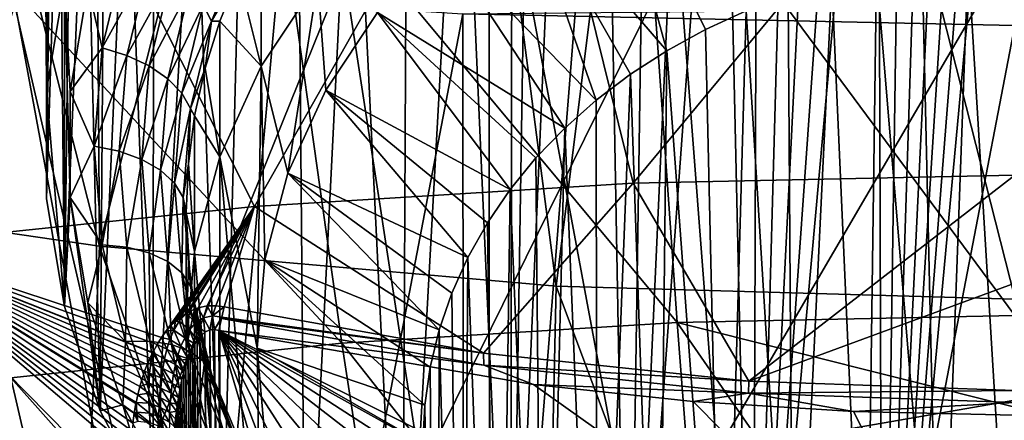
# Model space of a CAD drawing. Header units: metres. Extents: x -109 to 109, y -78 to 121.
# Tile 502 of 656: x -4.2 to -0.04, y -57.25 to -55.56. Entities that reach past the tile are written whole.
import ezdxf

# ---------------------------------------------------------------- set-up
doc = ezdxf.new("R2010")
doc.units = ezdxf.units.M
doc.layers.add('solid_508554_SW0001', color=7, linetype='CONTINUOUS')

msp = doc.modelspace()

# ---------------------------------------------------------------- linework, layer by layer
at = {"layer": 'solid_508554_SW0001'}
for points in [[(-5.779271, -56.233425, 82.984825), (-3.866666, -56.51215, 83.145706), (-5.192277, -51.246967, 91.918007)], [(-3.866666, -56.51215, 83.145706), (-3.902467, -51.412693, 92.013573), (-5.192277, -51.246967, 91.918007)], [(-3.866666, -56.51215, 83.145706), (-2.605661, -51.531303, 92.08197), (-3.902467, -51.412693, 92.013573)], [(-3.866666, -56.51215, 83.145706), (-1.937002, -56.680149, 83.242615), (-2.605661, -51.531303, 92.08197)], [(-1.937002, -56.680149, 83.242615), (-1.304064, -51.602562, 92.123062), (-2.605661, -51.531303, 92.08197)], [(-1.937002, -56.680149, 83.242615), (0.001436, -56.736271, 83.274986), (-1.304064, -51.602562, 92.123062)], [(0.001436, -56.736271, 83.274986), (0, -51.626335, 92.136772), (-1.304064, -51.602562, 92.123062)], [(-0.558305, -59.410942, 65.137001), (0, -53.3876, 73.815399), (0, -59.442238, 65.15889)], [(-0.086013, -53.389351, 73.811325), (0, -53.3876, 73.815399), (-0.558305, -59.410942, 65.137001)], [(-0.175213, -53.394836, 73.798523), (-0.086013, -53.389351, 73.811325), (-0.558305, -59.410942, 65.137001)], [(-0.268408, -53.404484, 73.775917), (-0.175213, -53.394836, 73.798523), (-0.558305, -59.410942, 65.137001)], [(-0.366119, -53.418777, 73.742249), (-0.268408, -53.404484, 73.775917), (-0.558305, -59.410942, 65.137001)], [(-0.578721, -53.463688, 73.635002), (-0.469403, -53.438328, 73.695839), (-0.558305, -59.410942, 65.137001)], [(-0.469403, -53.438328, 73.695839), (-0.366119, -53.418777, 73.742249), (-0.558305, -59.410942, 65.137001)], [(-0.578721, -53.463688, 73.635002), (-0.558305, -59.410942, 65.137001), (-1.10607, -59.317673, 65.07177)], [(-0.694353, -53.495327, 73.558052), (-0.578721, -53.463688, 73.635002), (-1.10607, -59.317673, 65.07177)], [(-0.81715, -53.533821, 73.46283), (-0.694353, -53.495327, 73.558052), (-1.10607, -59.317673, 65.07177)], [(-0.947734, -53.579605, 73.347153), (-0.81715, -53.533821, 73.46283), (-1.10607, -59.317673, 65.07177)], [(-1.086229, -53.632809, 73.209206), (-0.947734, -53.579605, 73.347153), (-1.10607, -59.317673, 65.07177)], [(-1.232536, -53.693264, 73.047501), (-1.086229, -53.632809, 73.209206), (-1.10607, -59.317673, 65.07177)], [(-1.232536, -53.693264, 73.047501), (-1.10607, -59.317673, 65.07177), (-1.633511, -59.164066, 64.964333)], [(-1.387994, -53.761219, 72.858841), (-1.232536, -53.693264, 73.047501), (-1.633511, -59.164066, 64.964333)], [(-1.553465, -53.836567, 72.640137), (-1.387994, -53.761219, 72.858841), (-1.633511, -59.164066, 64.964333)], [(-1.729498, -53.918835, 72.38829), (-1.553465, -53.836567, 72.640137), (-1.633511, -59.164066, 64.964333)], [(-1.729498, -53.918835, 72.38829), (-1.633511, -59.164066, 64.964333), (-2.130139, -58.953201, 64.816841)], [(-1.91813, -54.007961, 72.097328), (-1.729498, -53.918835, 72.38829), (-2.130139, -58.953201, 64.816841)], [(-2.05208, -54.071068, 71.877747), (-1.91813, -54.007961, 72.097328), (-2.130139, -58.953201, 64.816841)], [(-2.122468, -54.103996, 71.758026), (-2.05208, -54.071068, 71.877747), (-2.130139, -58.953201, 64.816841)], [(-2.340569, -54.204014, 71.367973), (-2.122468, -54.103996, 71.758026), (-2.130139, -58.953201, 64.816841)], [(-2.340569, -54.204014, 71.367973), (-2.130139, -58.953201, 64.816841), (-2.587559, -58.688618, 64.631783)], [(-2.566512, -54.302837, 70.931961), (-2.340569, -54.204014, 71.367973), (-2.587559, -58.688618, 64.631783)], [(-4.081918, -54.281921, 64.712212), (-4.096414, -54.346645, 64.991638), (-4.090456, -55.853428, 62.648766)], [(-4.081918, -54.281921, 64.712212), (-4.090456, -55.853428, 62.648766), (-4.014185, -55.398708, 62.330719)], [(-2.797381, -54.39642, 70.449379), (-2.566512, -54.302837, 70.931961), (-2.587559, -58.688618, 64.631783)], [(-2.081428, -54.347298, 58.392078), (0.000162, -54.301163, 58.47208), (-1.611347, -56.24543, 55.100456)], [(0.000162, -54.301163, 58.47208), (0, -56.212414, 55.157715), (-1.611347, -56.24543, 55.100456)], [(-4.146838, -54.485374, 58.15263), (-2.081428, -54.347298, 58.392078), (-3.211516, -56.344234, 54.929119)], [(-4.096414, -54.346645, 64.991638), (-4.099741, -54.40675, 65.285225), (-4.090456, -55.853428, 62.648766)], [(-2.081428, -54.347298, 58.392078), (-1.611347, -56.24543, 55.100456), (-3.211516, -56.344234, 54.929119)], [(-2.211783, -66.377815, 9.131481), (-2.222234, -54.526951, 2.151316), (-4.42756, -54.381783, 2.402754)], [(-4.406734, -66.23333, 9.381738), (-2.211783, -66.377815, 9.131481), (-4.42756, -54.381783, 2.402754)], [(-3.030545, -54.480553, 69.917404), (-2.797381, -54.39642, 70.449379), (-2.996264, -58.375839, 64.413017)], [(-2.797381, -54.39642, 70.449379), (-2.587559, -58.688618, 64.631783), (-2.996264, -58.375839, 64.413017)], [(-4.099741, -54.40675, 65.285225), (-4.091256, -54.461472, 65.593544), (-4.090456, -55.853428, 62.648766)], [(-4.882989, -54.573677, 57.999504), (-4.146838, -54.485374, 58.15263), (-4.790369, -56.50819, 54.644798)], [(-4.146838, -54.485374, 58.15263), (-3.211516, -56.344234, 54.929119), (-4.790369, -56.50819, 54.644798)], [(-4.091256, -54.461472, 65.593544), (-4.090456, -56.311554, 62.969193), (-4.090456, -55.853428, 62.648766)], [(-4.091256, -54.461472, 65.593544), (-4.070264, -54.510029, 65.91716), (-4.090456, -56.311554, 62.969193)], [(-3.030545, -54.480553, 69.917404), (-2.996264, -58.375839, 64.413017), (-3.34968, -58.019867, 64.16404)], [(-3.259381, -54.549332, 69.340607), (-3.030545, -54.480553, 69.917404), (-3.34968, -58.019867, 64.16404)], [(-4.070264, -54.510029, 65.91716), (-4.036016, -54.551559, 66.256645), (-4.090456, -56.311554, 62.969193)], [(0, -66.426102, 9.047851), (0, -54.575462, 2.067291), (-2.222234, -54.526951, 2.151316)], [(-2.211783, -66.377815, 9.131481), (0, -66.426102, 9.047851), (-2.222234, -54.526951, 2.151316)], [(-4.036016, -54.551559, 66.256645), (-4.014185, -56.766273, 63.287239), (-4.090456, -56.311554, 62.969193)], [(-4.036016, -54.551559, 66.256645), (-3.987731, -54.585052, 66.612465), (-4.014185, -56.766273, 63.287239)], [(-3.464779, -54.594971, 68.760391), (-3.259381, -54.549332, 69.340607), (-3.34968, -58.019867, 64.16404)], [(-3.987731, -54.585052, 66.612465), (-3.92461, -54.609421, 66.984955), (-4.014185, -56.766273, 63.287239)], [(-3.92461, -54.609421, 66.984955), (-3.863343, -57.207424, 63.595791), (-4.014185, -56.766273, 63.287239)], [(-3.92461, -54.609421, 66.984955), (-3.84586, -54.62355, 67.374229), (-3.863343, -57.207424, 63.595791)], [(-3.464779, -54.594971, 68.760391), (-3.34968, -58.019867, 64.16404), (-3.640203, -57.628387, 63.890228)], [(-3.638591, -54.616352, 68.202065), (-3.464779, -54.594971, 68.760391), (-3.640203, -57.628387, 63.890228)], [(-3.84586, -54.62355, 67.374229), (-3.750737, -54.626263, 67.780098), (-3.863343, -57.207424, 63.595791)], [(-3.750737, -54.626263, 67.780098), (-3.640203, -57.628387, 63.890228), (-3.863343, -57.207424, 63.595791)], [(-3.750737, -54.626263, 67.780098), (-3.638591, -54.616352, 68.202065), (-3.640203, -57.628387, 63.890228)], [(-1.42639, -56.833637, 52.689892), (-1.578037, -54.671276, 53.554676), (-3.145294, -54.768955, 53.38549)], [(-1.578037, -54.671276, 53.554676), (0, -56.804142, 52.740986), (0, -54.985741, 53.484974)], [(-1.42639, -56.833637, 52.689892), (0, -56.804142, 52.740986), (-1.578037, -54.671276, 53.554676)], [(-1.469482, -55.686058, 59.846973), (-1.730051, -54.736244, 60.036877), (-2.095554, -54.960457, 60.193699)], [(-1.306236, -55.596676, 59.784458), (-1.134995, -55.518089, 59.729492), (-1.730051, -54.736244, 60.036877)], [(-1.469482, -55.686058, 59.846973), (-1.306236, -55.596676, 59.784458), (-1.730051, -54.736244, 60.036877)], [(-2.843036, -56.921932, 52.536964), (-3.145294, -54.768955, 53.38549), (-4.691066, -54.931015, 53.104801)], [(-2.843036, -56.921932, 52.536964), (-1.42639, -56.833637, 52.689892), (-3.145294, -54.768955, 53.38549)], [(-4.240262, -57.068417, 52.283249), (-2.843036, -56.921932, 52.536964), (-4.691066, -54.931015, 53.104801)], [(-1.767783, -55.894836, 59.993), (-2.095554, -54.960457, 60.193699), (-2.418399, -55.225014, 60.378735)], [(-1.62361, -55.785625, 59.916615), (-1.469482, -55.686058, 59.846973), (-2.095554, -54.960457, 60.193699)], [(-1.767783, -55.894836, 59.993), (-1.62361, -55.785625, 59.916615), (-2.095554, -54.960457, 60.193699)], [(-3.183714, -55.750778, 60.746471), (-3.183712, -55.177624, 61.565922), (-3.279324, -55.366776, 61.698219)], [(-3.183714, -55.750778, 60.746471), (-2.944391, -55.391621, 60.495266), (-3.183712, -55.177624, 61.565922)], [(-3.392729, -55.560665, 61.968937), (-3.245045, -55.204151, 61.719582), (-3.428381, -55.492184, 62.050182)], [(-3.392729, -55.560665, 61.968937), (-3.279324, -55.366776, 61.698219), (-3.245045, -55.204151, 61.719582)], [(-1.901006, -56.012936, 60.075603), (-2.418399, -55.225014, 60.378735), (-2.692011, -55.524525, 60.588223)], [(-1.901006, -56.012936, 60.075603), (-1.767783, -55.894836, 59.993), (-2.418399, -55.225014, 60.378735)], [(-1.259074, -57.380451, 50.210163), (-1.421885, -55.254608, 51.19162), (0, -55.224407, 51.243927)], [(0, -57.161861, 50.354656), (-1.259074, -57.380451, 50.210163), (0, -55.224407, 51.243927)], [(-3.855471, -55.673737, 62.507786), (-3.756234, -55.264915, 62.22184), (-3.915977, -55.414196, 62.341553)], [(-3.654056, -55.308575, 62.207191), (-3.756234, -55.264915, 62.22184), (-3.855471, -55.673737, 62.507786)], [(-2.509077, -57.460484, 50.071541), (-2.833525, -55.34499, 51.035069), (-1.421885, -55.254608, 51.19162)], [(-1.259074, -57.380451, 50.210163), (-2.509077, -57.460484, 50.071541), (-1.421885, -55.254608, 51.19162)], [(-3.750593, -55.706276, 62.485355), (-3.654056, -55.308575, 62.207191), (-3.855471, -55.673737, 62.507786)], [(-3.562411, -55.362888, 62.172379), (-3.654056, -55.308575, 62.207191), (-3.750593, -55.706276, 62.485355)], [(-0.316316, -58.564014, 54.934258), (-0.391095, -55.320019, 59.590954), (-0.583607, -55.351398, 59.612904)], [(-0.316316, -58.564014, 54.934258), (-0.196145, -55.301109, 59.577728), (-0.391095, -55.320019, 59.590954)], [(-0.316316, -58.564014, 54.934258), (0, -58.541428, 54.931496), (-0.196145, -55.301109, 59.577728)], [(-0.196145, -55.301109, 59.577728), (0, -58.541428, 54.931496), (0, -55.294796, 59.573311)], [(-3.741002, -57.593235, 49.84161), (-4.22475, -55.494907, 50.775406), (-2.833525, -55.34499, 51.035069)], [(-2.509077, -57.460484, 50.071541), (-3.741002, -57.593235, 49.84161), (-2.833525, -55.34499, 51.035069)], [(-0.629541, -58.631992, 54.942566), (-0.583607, -55.351398, 59.612904), (-0.772558, -55.395065, 59.643444)], [(-0.629541, -58.631992, 54.942566), (-0.316316, -58.564014, 54.934258), (-0.583607, -55.351398, 59.612904)], [(-4.647057, -55.382214, 0.680429), (-2.331927, -55.530445, 0.423685), (-4.626338, -67.498848, 7.815628)], [(-4.014185, -55.398708, 62.330719), (-4.090456, -55.853428, 62.648766), (-4.014185, -56.766273, 63.287239)], [(-3.990633, -56.30666, 62.965771), (-4.014185, -55.398708, 62.330719), (-4.014185, -56.766273, 63.287239)], [(-3.990633, -55.858322, 62.652187), (-3.915977, -55.414196, 62.341553), (-4.014185, -55.398708, 62.330719)], [(-3.990633, -56.30666, 62.965771), (-3.990633, -55.858322, 62.652187), (-4.014185, -55.398708, 62.330719)], [(-3.656528, -55.750618, 62.443565), (-3.562411, -55.362888, 62.172379), (-3.750593, -55.706276, 62.485355)], [(-3.485905, -55.425137, 62.119148), (-3.562411, -55.362888, 62.172379), (-3.656528, -55.750618, 62.443565)], [(-3.392729, -55.560665, 61.968937), (-3.358225, -55.561035, 61.834091), (-3.279324, -55.366776, 61.698219)], [(-3.183714, -55.750778, 60.746471), (-3.279324, -55.366776, 61.698219), (-3.358225, -55.561035, 61.834091)], [(-3.070378, -56.203445, 61.063084), (-2.944391, -55.391621, 60.495266), (-3.183714, -55.750778, 60.746471)], [(-2.910822, -55.852898, 60.817898), (-2.944391, -55.391621, 60.495266), (-3.070378, -56.203445, 61.063084)], [(-2.692011, -55.524525, 60.588223), (-2.944391, -55.391621, 60.495266), (-2.910822, -55.852898, 60.817898)], [(-0.935256, -58.74551, 54.956444), (-0.772558, -55.395065, 59.643444), (-0.956699, -55.450733, 59.682381)], [(-0.935256, -58.74551, 54.956444), (-0.629541, -58.631992, 54.942566), (-0.772558, -55.395065, 59.643444)], [(-3.855471, -55.673737, 62.507786), (-3.915977, -55.414196, 62.341553), (-3.990633, -55.858322, 62.652187)], [(-3.578, -55.804535, 62.384514), (-3.485905, -55.425137, 62.119148), (-3.656528, -55.750618, 62.443565)], [(-3.428381, -55.492184, 62.050182), (-3.485905, -55.425137, 62.119148), (-3.578, -55.804535, 62.384514)], [(-0.935256, -58.74551, 54.956444), (-0.956699, -55.450733, 59.682381), (-1.134995, -55.518089, 59.729492)], [(-3.741002, -57.593235, 49.84161), (-4.945972, -57.777744, 49.52203), (-4.22475, -55.494907, 50.775406)], [(-3.518956, -55.865322, 62.311165), (-3.428381, -55.492184, 62.050182), (-3.578, -55.804535, 62.384514)], [(-3.392729, -55.560665, 61.968937), (-3.428381, -55.492184, 62.050182), (-3.518956, -55.865322, 62.311165)], [(-2.131594, -56.273006, 60.257507), (-2.692011, -55.524525, 60.588223), (-2.910822, -55.852898, 60.817898)], [(-2.022555, -56.139282, 60.163975), (-1.901006, -56.012936, 60.075603), (-2.692011, -55.524525, 60.588223)], [(-2.131594, -56.273006, 60.257507), (-2.022555, -56.139282, 60.163975), (-2.692011, -55.524525, 60.588223)], [(0, -55.507462, 0.307181), (0, -55.579975, 0.337897), (-2.331927, -55.530445, 0.423685)], [(-1.229761, -58.904972, 54.975941), (-1.134995, -55.518089, 59.729492), (-1.306236, -55.596676, 59.784458)], [(-1.229761, -58.904972, 54.975941), (-0.935256, -58.74551, 54.956444), (-1.134995, -55.518089, 59.729492)], [(-2.331927, -55.530445, 0.423685), (-2.321532, -67.646423, 7.560028), (-4.626338, -67.498848, 7.815628)], [(-3.482362, -55.929924, 62.227211), (-3.392729, -55.560665, 61.968937), (-3.518956, -55.865322, 62.311165)], [(-3.482362, -55.929924, 62.227211), (-3.420014, -55.759411, 61.972843), (-3.392729, -55.560665, 61.968937)], [(-3.392729, -55.560665, 61.968937), (-3.420014, -55.759411, 61.972843), (-3.358225, -55.561035, 61.834091)], [(-3.358227, -56.13419, 61.014641), (-3.358225, -55.561035, 61.834091), (-3.420014, -55.759411, 61.972843)], [(-3.358227, -56.13419, 61.014641), (-3.183714, -55.750778, 60.746471), (-3.358225, -55.561035, 61.834091)], [(-2.331927, -55.530445, 0.423685), (0, -55.579975, 0.337897), (-2.321532, -67.646423, 7.560028)], [(-2.321532, -67.646423, 7.560028), (0, -55.579975, 0.337897), (0, -67.695732, 7.474622)], [(-1.229761, -58.904972, 54.975941), (-1.306236, -55.596676, 59.784458), (-1.469482, -55.686058, 59.846973)], [(-3.88874, -56.089676, 62.798706), (-3.855471, -55.673737, 62.507786), (-3.990633, -55.858322, 62.652187)], [(-3.750593, -55.706276, 62.485355), (-3.855471, -55.673737, 62.507786), (-3.88874, -56.089676, 62.798706)], [(-1.507271, -59.109695, 55.000969), (-1.469482, -55.686058, 59.846973), (-1.62361, -55.785625, 59.916615)], [(-1.507271, -59.109695, 55.000969), (-1.229761, -58.904972, 54.975941), (-1.469482, -55.686058, 59.846973)], [(-3.782957, -56.110897, 62.768364), (-3.750593, -55.706276, 62.485355), (-3.88874, -56.089676, 62.798706)], [(-3.656528, -55.750618, 62.443565), (-3.750593, -55.706276, 62.485355), (-3.782957, -56.110897, 62.768364)], [(-3.68808, -56.145092, 62.719475), (-3.656528, -55.750618, 62.443565), (-3.782957, -56.110897, 62.768364)], [(-3.578, -55.804535, 62.384514), (-3.656528, -55.750618, 62.443565), (-3.68808, -56.145092, 62.719475)], [(-3.482362, -55.929924, 62.227211), (-3.464375, -55.960896, 62.113766), (-3.420014, -55.759411, 61.972843)], [(-3.358227, -56.13419, 61.014641), (-3.420014, -55.759411, 61.972843), (-3.464375, -55.960896, 62.113766)], [(-3.2, -56.942215, 61.579803), (-3.183714, -55.750778, 60.746471), (-3.358227, -56.13419, 61.014641)], [(-3.167429, -56.569031, 61.318787), (-3.183714, -55.750778, 60.746471), (-3.2, -56.942215, 61.579803)], [(-3.070378, -56.203445, 61.063084), (-3.183714, -55.750778, 60.746471), (-3.167429, -56.569031, 61.318787)], [(-3.608875, -56.19054, 62.654495), (-3.578, -55.804535, 62.384514), (-3.68808, -56.145092, 62.719475)], [(-3.518956, -55.865322, 62.311165), (-3.578, -55.804535, 62.384514), (-3.608875, -56.19054, 62.654495)], [(-1.763366, -59.359665, 55.031528), (-1.62361, -55.785625, 59.916615), (-1.767783, -55.894836, 59.993)], [(-1.763366, -59.359665, 55.031528), (-1.507271, -59.109695, 55.000969), (-1.62361, -55.785625, 59.916615)], [(-4.090456, -55.853428, 62.648766), (-4.090456, -56.311554, 62.969193), (-4.014185, -56.766273, 63.287239)], [(-3.88874, -56.089676, 62.798706), (-3.990633, -55.858322, 62.652187), (-3.990633, -56.30666, 62.965771)], [(-2.309695, -56.559437, 60.457844), (-2.910822, -55.852898, 60.817898), (-3.070378, -56.203445, 61.063084)], [(-2.227524, -56.413376, 60.355686), (-2.131594, -56.273006, 60.257507), (-2.910822, -55.852898, 60.817898)], [(-2.309695, -56.559437, 60.457844), (-2.227524, -56.413376, 60.355686), (-2.910822, -55.852898, 60.817898)], [(-3.549321, -56.244957, 62.576694), (-3.518956, -55.865322, 62.311165), (-3.608875, -56.19054, 62.654495)], [(-3.482362, -55.929924, 62.227211), (-3.518956, -55.865322, 62.311165), (-3.549321, -56.244957, 62.576694)], [(-1.763366, -59.359665, 55.031528), (-1.767783, -55.894836, 59.993), (-1.901006, -56.012936, 60.075603)], [(-3.512412, -56.305611, 62.489979), (-3.482362, -55.929924, 62.227211), (-3.549321, -56.244957, 62.576694)], [(-3.512412, -56.305611, 62.489979), (-3.491082, -56.164459, 62.256145), (-3.482362, -55.929924, 62.227211)], [(-3.482362, -55.929924, 62.227211), (-3.491082, -56.164459, 62.256145), (-3.464375, -55.960896, 62.113766)], [(-3.464375, -56.534046, 61.294315), (-3.464375, -55.960896, 62.113766), (-3.491082, -56.164459, 62.256145)], [(-3.464375, -56.534046, 61.294315), (-3.358227, -56.13419, 61.014641), (-3.464375, -55.960896, 62.113766)], [(-1.990672, -59.651722, 55.067234), (-1.901006, -56.012936, 60.075603), (-2.022555, -56.139282, 60.163975)], [(-1.990672, -59.651722, 55.067234), (-1.763366, -59.359665, 55.031528), (-1.901006, -56.012936, 60.075603)], [(-3.855471, -56.505615, 63.089626), (-3.88874, -56.089676, 62.798706), (-3.990633, -56.30666, 62.965771)], [(-3.782957, -56.110897, 62.768364), (-3.88874, -56.089676, 62.798706), (-3.855471, -56.505615, 63.089626)], [(-3.750593, -56.515522, 63.051369), (-3.782957, -56.110897, 62.768364), (-3.855471, -56.505615, 63.089626)], [(-3.68808, -56.145092, 62.719475), (-3.782957, -56.110897, 62.768364), (-3.750593, -56.515522, 63.051369)], [(-3.656528, -56.53957, 62.995384), (-3.68808, -56.145092, 62.719475), (-3.750593, -56.515522, 63.051369)], [(-3.608875, -56.19054, 62.654495), (-3.68808, -56.145092, 62.719475), (-3.656528, -56.53957, 62.995384)], [(-3.358227, -57.750244, 62.144962), (-3.358227, -56.13419, 61.014641), (-3.464375, -56.534046, 61.294315)], [(-3.183714, -58.133656, 62.413132), (-3.358227, -56.13419, 61.014641), (-3.358227, -57.750244, 62.144962)], [(-3.2, -56.942215, 61.579803), (-3.358227, -56.13419, 61.014641), (-3.183714, -58.133656, 62.413132)], [(-1.990672, -59.651722, 55.067234), (-2.022555, -56.139282, 60.163975), (-2.131594, -56.273006, 60.257507)], [(-3.578, -56.576546, 62.92448), (-3.608875, -56.19054, 62.654495), (-3.656528, -56.53957, 62.995384)], [(-3.549321, -56.244957, 62.576694), (-3.608875, -56.19054, 62.654495), (-3.578, -56.576546, 62.92448)], [(-3.512412, -56.305611, 62.489979), (-3.5, -56.369064, 62.399254), (-3.491082, -56.164459, 62.256145)], [(-3.464375, -56.534046, 61.294315), (-3.491082, -56.164459, 62.256145), (-3.5, -56.369064, 62.399254)], [(-6.111932, -61.275158, 74.048195), (-4.092897, -61.600193, 74.235786), (-5.779271, -56.233425, 82.984825)], [(-4.092897, -61.600193, 74.235786), (-3.866666, -56.51215, 83.145706), (-5.779271, -56.233425, 82.984825)], [(-2.430923, -56.865173, 60.671684), (-3.070378, -56.203445, 61.063084), (-3.167429, -56.569031, 61.318787)], [(-2.377645, -56.710369, 60.563412), (-2.309695, -56.559437, 60.457844), (-3.070378, -56.203445, 61.063084)], [(-2.430923, -56.865173, 60.671684), (-2.377645, -56.710369, 60.563412), (-3.070378, -56.203445, 61.063084)], [(-1.123127, -57.082352, 54.78035), (-1.611347, -56.24543, 55.100456), (0, -56.212414, 55.157715)], [(0, -56.668655, 54.975002), (-1.123127, -57.082352, 54.78035), (0, -56.212414, 55.157715)], [(-3.518956, -56.624592, 62.842224), (-3.549321, -56.244957, 62.576694), (-3.578, -56.576546, 62.92448)], [(-3.512412, -56.305611, 62.489979), (-3.549321, -56.244957, 62.576694), (-3.518956, -56.624592, 62.842224)], [(-2.244838, -56.963032, 54.765766), (-3.211516, -56.344234, 54.929119), (-1.611347, -56.24543, 55.100456)], [(-1.123127, -57.082352, 54.78035), (-2.244838, -56.963032, 54.765766), (-1.611347, -56.24543, 55.100456)], [(-2.18363, -59.983471, 55.107792), (-2.131594, -56.273006, 60.257507), (-2.227524, -56.413376, 60.355686)], [(-2.18363, -59.983471, 55.107792), (-1.990672, -59.651722, 55.067234), (-2.131594, -56.273006, 60.257507)], [(-3.990633, -56.30666, 62.965771), (-4.014185, -56.766273, 63.287239), (-3.863343, -57.207424, 63.595791)], [(-3.915977, -56.750786, 63.276405), (-3.990633, -56.30666, 62.965771), (-3.863343, -57.207424, 63.595791)], [(-3.855471, -56.505615, 63.089626), (-3.990633, -56.30666, 62.965771), (-3.915977, -56.750786, 63.276405)], [(-3.482362, -56.681297, 62.752743), (-3.512412, -56.305611, 62.489979), (-3.518956, -56.624592, 62.842224)], [(-3.482362, -56.681297, 62.752743), (-3.5, -56.369064, 62.399254), (-3.512412, -56.305611, 62.489979)], [(-3.604122, -56.897293, 54.655914), (-4.790369, -56.50819, 54.644798), (-3.211516, -56.344234, 54.929119)], [(-3.584728, -56.871304, 54.669285), (-3.604122, -56.897293, 54.655914), (-3.211516, -56.344234, 54.929119)], [(-3.565126, -56.848789, 54.681179), (-3.584728, -56.871304, 54.669285), (-3.211516, -56.344234, 54.929119)], [(-3.545503, -56.829498, 54.691689), (-3.565126, -56.848789, 54.681179), (-3.211516, -56.344234, 54.929119)], [(-3.525989, -56.813118, 54.700939), (-3.545503, -56.829498, 54.691689), (-3.211516, -56.344234, 54.929119)], [(-3.498356, -56.794418, 54.712116), (-3.525989, -56.813118, 54.700939), (-3.211516, -56.344234, 54.929119)], [(-3.487346, -56.788391, 54.715965), (-3.498356, -56.794418, 54.712116), (-3.211516, -56.344234, 54.929119)], [(-3.449123, -56.772579, 54.727146), (-3.487346, -56.788391, 54.715965), (-3.211516, -56.344234, 54.929119)], [(-3.411639, -56.76445, 54.734982), (-3.449123, -56.772579, 54.727146), (-3.211516, -56.344234, 54.929119)], [(-3.375285, -56.763348, 54.739704), (-3.411639, -56.76445, 54.734982), (-3.211516, -56.344234, 54.929119)], [(-3.340333, -56.767838, 54.741898), (-3.375285, -56.763348, 54.739704), (-3.211516, -56.344234, 54.929119)], [(-2.244838, -56.963032, 54.765766), (-3.340333, -56.767838, 54.741898), (-3.211516, -56.344234, 54.929119)], [(-3.5, -56.942215, 61.579803), (-3.5, -56.369064, 62.399254), (-3.491082, -56.573673, 62.542362)], [(-3.482362, -56.681297, 62.752743), (-3.491082, -56.573673, 62.542362), (-3.5, -56.369064, 62.399254)], [(-3.5, -56.942215, 61.579803), (-3.464375, -56.534046, 61.294315), (-3.5, -56.369064, 62.399254)], [(-2.18363, -59.983471, 55.107792), (-2.227524, -56.413376, 60.355686), (-2.309695, -56.559437, 60.457844)], [(-3.731204, -57.582058, 54.340912), (-4.83665, -57.289547, 54.305153), (-4.790369, -56.50819, 54.644798)], [(-3.73264, -57.405846, 54.419491), (-3.731204, -57.582058, 54.340912), (-4.790369, -56.50819, 54.644798)], [(-3.73217, -57.366894, 54.436787), (-3.73264, -57.405846, 54.419491), (-4.790369, -56.50819, 54.644798)], [(-3.730793, -57.329559, 54.453426), (-3.73217, -57.366894, 54.436787), (-4.790369, -56.50819, 54.644798)], [(-3.728505, -57.293842, 54.469418), (-3.730793, -57.329559, 54.453426), (-4.790369, -56.50819, 54.644798)], [(-3.725221, -57.259792, 54.484753), (-3.728505, -57.293842, 54.469418), (-4.790369, -56.50819, 54.644798)], [(-3.719473, -57.2169, 54.504215), (-3.725221, -57.259792, 54.484753), (-4.790369, -56.50819, 54.644798)], [(-3.712631, -57.176632, 54.522598), (-3.719473, -57.2169, 54.504215), (-4.790369, -56.50819, 54.644798)], [(-3.711755, -57.172115, 54.52467), (-3.712631, -57.176632, 54.522598), (-4.790369, -56.50819, 54.644798)], [(-3.704633, -57.139038, 54.539906), (-3.711755, -57.172115, 54.52467), (-4.790369, -56.50819, 54.644798)], [(-3.695791, -57.103813, 54.556244), (-3.704633, -57.139038, 54.539906), (-4.790369, -56.50819, 54.644798)], [(-3.68612, -57.070957, 54.571613), (-3.695791, -57.103813, 54.556244), (-4.790369, -56.50819, 54.644798)], [(-3.675779, -57.040283, 54.586082), (-3.68612, -57.070957, 54.571613), (-4.790369, -56.50819, 54.644798)], [(-3.664861, -57.0117, 54.599693), (-3.675779, -57.040283, 54.586082), (-4.790369, -56.50819, 54.644798)], [(-3.653415, -56.985149, 54.612465), (-3.664861, -57.0117, 54.599693), (-4.790369, -56.50819, 54.644798)], [(-3.642674, -56.96262, 54.623409), (-3.653415, -56.985149, 54.612465), (-4.790369, -56.50819, 54.644798)], [(-3.641589, -56.960472, 54.624458), (-3.642674, -56.96262, 54.623409), (-4.790369, -56.50819, 54.644798)], [(-3.623162, -56.926937, 54.640999), (-3.641589, -56.960472, 54.624458), (-4.790369, -56.50819, 54.644798)], [(-3.604122, -56.897293, 54.655914), (-3.623162, -56.926937, 54.640999), (-4.790369, -56.50819, 54.644798)], [(-4.092897, -61.600193, 74.235786), (-2.051954, -61.79623, 74.348877), (-3.866666, -56.51215, 83.145706)], [(-3.756234, -56.914436, 63.375568), (-3.855471, -56.505615, 63.089626), (-3.915977, -56.750786, 63.276405)], [(-2.051954, -61.79623, 74.348877), (-1.937002, -56.680149, 83.242615), (-3.866666, -56.51215, 83.145706)], [(-3.750593, -56.515522, 63.051369), (-3.855471, -56.505615, 63.089626), (-3.756234, -56.914436, 63.375568)], [(-3.654056, -56.913223, 63.329533), (-3.750593, -56.515522, 63.051369), (-3.756234, -56.914436, 63.375568)], [(-3.656528, -56.53957, 62.995384), (-3.750593, -56.515522, 63.051369), (-3.654056, -56.913223, 63.329533)], [(-3.562411, -56.927296, 63.266571), (-3.656528, -56.53957, 62.995384), (-3.654056, -56.913223, 63.329533)], [(-3.578, -56.576546, 62.92448), (-3.656528, -56.53957, 62.995384), (-3.562411, -56.927296, 63.266571)], [(-3.464375, -57.350384, 61.865288), (-3.464375, -56.534046, 61.294315), (-3.5, -56.942215, 61.579803)], [(-3.358227, -57.750244, 62.144962), (-3.464375, -56.534046, 61.294315), (-3.464375, -57.350384, 61.865288)], [(-2.335019, -60.347897, 55.152348), (-2.309695, -56.559437, 60.457844), (-2.377645, -56.710369, 60.563412)], [(-2.335019, -60.347897, 55.152348), (-2.18363, -59.983471, 55.107792), (-2.309695, -56.559437, 60.457844)], [(-3.485905, -56.955944, 63.189846), (-3.578, -56.576546, 62.92448), (-3.562411, -56.927296, 63.266571)], [(-3.518956, -56.624592, 62.842224), (-3.578, -56.576546, 62.92448), (-3.485905, -56.955944, 63.189846)], [(-3.5, -56.942215, 61.579803), (-3.491082, -56.573673, 62.542362), (-3.464375, -56.777237, 62.684738)], [(-3.482362, -56.681297, 62.752743), (-3.464375, -56.777237, 62.684738), (-3.491082, -56.573673, 62.542362)], [(-2.492293, -57.182686, 60.893764), (-3.167429, -56.569031, 61.318787), (-3.2, -56.942215, 61.579803)], [(-2.469222, -57.022949, 60.78204), (-2.430923, -56.865173, 60.671684), (-3.167429, -56.569031, 61.318787)], [(-2.492293, -57.182686, 60.893764), (-2.469222, -57.022949, 60.78204), (-3.167429, -56.569031, 61.318787)], [(-3.428381, -56.99773, 63.103207), (-3.518956, -56.624592, 62.842224), (-3.485905, -56.955944, 63.189846)], [(-3.482362, -56.681297, 62.752743), (-3.518956, -56.624592, 62.842224), (-3.428381, -56.99773, 63.103207)], [(-3.392729, -57.050556, 63.011017), (-3.464375, -56.777237, 62.684738), (-3.482362, -56.681297, 62.752743)], [(-3.392729, -57.050556, 63.011017), (-3.482362, -56.681297, 62.752743), (-3.428381, -56.99773, 63.103207)], [(-2.051954, -61.79623, 74.348877), (0.000254, -61.861794, 74.386688), (-1.937002, -56.680149, 83.242615)], [(0.000254, -61.861794, 74.386688), (0.001436, -56.736271, 83.274986), (-1.937002, -56.680149, 83.242615)], [(0, -56.668655, 54.975002), (0, -57.121998, 54.785194), (-1.123127, -57.082352, 54.78035)], [(-2.335019, -60.347897, 55.152348), (-2.377645, -56.710369, 60.563412), (-2.430923, -56.865173, 60.671684)], [(-3.768098, -57.182335, 63.578243), (-3.915977, -56.750786, 63.276405), (-3.863343, -57.207424, 63.595791)], [(-3.756234, -56.914436, 63.375568), (-3.915977, -56.750786, 63.276405), (-3.768098, -57.182335, 63.578243)], [(-3.460147, -56.835461, 54.707832), (-3.487346, -56.788391, 54.715965), (-3.449123, -56.772579, 54.727146)], [(-3.427255, -56.814297, 54.718506), (-3.460147, -56.835461, 54.707832), (-3.449123, -56.772579, 54.727146)], [(-3.427255, -56.814297, 54.718506), (-3.449123, -56.772579, 54.727146), (-3.411639, -56.76445, 54.734982)], [(-3.388953, -56.805824, 54.725868), (-3.427255, -56.814297, 54.718506), (-3.411639, -56.76445, 54.734982)], [(-3.388953, -56.805824, 54.725868), (-3.411639, -56.76445, 54.734982), (-3.375285, -56.763348, 54.739704)], [(-3.388953, -56.805824, 54.725868), (-3.375285, -56.763348, 54.739704), (-3.340333, -56.767838, 54.741898)], [(-3.388953, -56.805824, 54.725868), (-3.340333, -56.767838, 54.741898), (-3.34952, -56.812313, 54.728432)], [(-3.34952, -56.812313, 54.728432), (-3.340333, -56.767838, 54.741898), (-2.244838, -56.963032, 54.765766)], [(-3.529444, -56.829021, 54.694141), (-3.545503, -56.829498, 54.691689), (-3.525989, -56.813118, 54.700939)], [(-3.529444, -56.829021, 54.694141), (-3.525989, -56.813118, 54.700939), (-3.498356, -56.794418, 54.712116)], [(-3.486203, -56.864586, 54.695831), (-3.529444, -56.829021, 54.694141), (-3.498356, -56.794418, 54.712116)], [(-3.464375, -57.350384, 61.865288), (-3.5, -56.942215, 61.579803), (-3.464375, -56.777237, 62.684738)], [(-3.460147, -56.835461, 54.707832), (-3.498356, -56.794418, 54.712116), (-3.487346, -56.788391, 54.715965)], [(-3.460147, -56.835461, 54.707832), (-3.486203, -56.864586, 54.695831), (-3.498356, -56.794418, 54.712116)], [(-3.464375, -57.350384, 61.865288), (-3.464375, -56.777237, 62.684738), (-3.420014, -56.978718, 62.825665)], [(-3.392729, -57.050556, 63.011017), (-3.420014, -56.978718, 62.825665), (-3.464375, -56.777237, 62.684738)], [(-3.427255, -56.814297, 54.718506), (-3.421206, -56.875, 54.718575), (-3.460147, -56.835461, 54.707832)], [(-3.388953, -56.805824, 54.725868), (-3.399744, -56.864941, 54.722832), (-3.427255, -56.814297, 54.718506)], [(-3.427255, -56.814297, 54.718506), (-3.399744, -56.864941, 54.722832), (-3.421206, -56.875, 54.718575)], [(-3.388953, -56.805824, 54.725868), (-3.38006, -56.863544, 54.725502), (-3.399744, -56.864941, 54.722832)], [(-3.388953, -56.805824, 54.725868), (-3.34952, -56.812313, 54.728432), (-3.38006, -56.863544, 54.725502)], [(-3.35056, -56.817261, 54.727631), (-3.38006, -56.863544, 54.725502), (-3.34952, -56.812313, 54.728432)], [(-3.35056, -56.817261, 54.727631), (-3.362093, -56.868462, 54.726963), (-3.38006, -56.863544, 54.725502)], [(-2.243115, -57.014286, 54.75172), (-3.362093, -56.868462, 54.726963), (-3.35056, -56.817261, 54.727631)], [(-3.35056, -56.817261, 54.727631), (-3.34952, -56.812313, 54.728432), (-2.244838, -56.963032, 54.765766)], [(-2.243115, -57.014286, 54.75172), (-3.35056, -56.817261, 54.727631), (-2.244838, -56.963032, 54.765766)], [(-1.42639, -56.833637, 52.689892), (0, -57.192467, 52.563404), (0, -56.804142, 52.740986)], [(-3.552135, -56.866768, 54.676537), (-3.584728, -56.871304, 54.669285), (-3.565126, -56.848789, 54.681179)], [(-3.552135, -56.866768, 54.676537), (-3.565126, -56.848789, 54.681179), (-3.545503, -56.829498, 54.691689)], [(-3.552135, -56.866768, 54.676537), (-3.545503, -56.829498, 54.691689), (-3.529444, -56.829021, 54.694141)], [(-3.506558, -56.898346, 54.683605), (-3.552135, -56.866768, 54.676537), (-3.529444, -56.829021, 54.694141)], [(-3.486203, -56.864586, 54.695831), (-3.506558, -56.898346, 54.683605), (-3.529444, -56.829021, 54.694141)], [(-3.460147, -56.835461, 54.707832), (-3.453413, -56.908543, 54.709179), (-3.486203, -56.864586, 54.695831)], [(-3.460147, -56.835461, 54.707832), (-3.421206, -56.875, 54.718575), (-3.442899, -56.894924, 54.712681)], [(-3.460147, -56.835461, 54.707832), (-3.442899, -56.894924, 54.712681), (-3.453413, -56.908543, 54.709179)], [(-2.843036, -56.921932, 52.536964), (-1.265816, -58.920246, 51.656967), (-1.42639, -56.833637, 52.689892)], [(-1.42639, -56.833637, 52.689892), (0, -58.89407, 51.702309), (0, -57.192467, 52.563404)], [(-1.42639, -56.833637, 52.689892), (-1.265816, -58.920246, 51.656967), (0, -58.89407, 51.702309)], [(-3.581903, -56.946537, 54.643528), (-3.623162, -56.926937, 54.640999), (-3.604122, -56.897293, 54.655914)], [(-3.56912, -56.906212, 54.659626), (-3.604122, -56.897293, 54.655914), (-3.584728, -56.871304, 54.669285)], [(-3.581903, -56.946537, 54.643528), (-3.604122, -56.897293, 54.655914), (-3.56912, -56.906212, 54.659626)], [(-3.56912, -56.906212, 54.659626), (-3.584728, -56.871304, 54.669285), (-3.552135, -56.866768, 54.676537)], [(-3.52254, -56.934704, 54.671616), (-3.56912, -56.906212, 54.659626), (-3.552135, -56.866768, 54.676537)], [(-3.506558, -56.898346, 54.683605), (-3.52254, -56.934704, 54.671616), (-3.552135, -56.866768, 54.676537)], [(-3.506558, -56.898346, 54.683605), (-3.483066, -56.963947, 54.696564), (-3.52254, -56.934704, 54.671616)], [(-3.486203, -56.864586, 54.695831), (-3.463603, -56.924583, 54.705341), (-3.506558, -56.898346, 54.683605)], [(-3.506558, -56.898346, 54.683605), (-3.463603, -56.924583, 54.705341), (-3.473484, -56.943024, 54.701145)], [(-3.506558, -56.898346, 54.683605), (-3.473484, -56.943024, 54.701145), (-3.483066, -56.963947, 54.696564)], [(-3.486203, -56.864586, 54.695831), (-3.453413, -56.908543, 54.709179), (-3.463603, -56.924583, 54.705341)], [(-3.393904, -64.447777, 55.627186), (-3.453413, -56.908543, 54.709179), (-3.442899, -56.894924, 54.712681)], [(-3.370605, -64.446205, 55.638412), (-3.442899, -56.894924, 54.712681), (-3.421206, -56.875, 54.718575)], [(-3.370605, -64.446205, 55.638412), (-3.393904, -64.447777, 55.627186), (-3.442899, -56.894924, 54.712681)], [(-3.346141, -64.444992, 55.646526), (-3.421206, -56.875, 54.718575), (-3.399744, -56.864941, 54.722832)], [(-3.346141, -64.444992, 55.646526), (-3.370605, -64.446205, 55.638412), (-3.421206, -56.875, 54.718575)], [(-3.320829, -64.444168, 55.651447), (-3.399744, -56.864941, 54.722832), (-3.38006, -56.863544, 54.725502)], [(-3.320829, -64.444168, 55.651447), (-3.346141, -64.444992, 55.646526), (-3.399744, -56.864941, 54.722832)], [(-3.320829, -64.444168, 55.651447), (-3.38006, -56.863544, 54.725502), (-3.362093, -56.868462, 54.726963)], [(-3.362093, -56.868462, 54.726963), (0, -58.541428, 54.931496), (-0.316316, -58.564014, 54.934258)], [(-2.033412, -57.095478, 54.754719), (0, -58.541428, 54.931496), (-3.362093, -56.868462, 54.726963)], [(-3.362093, -56.868462, 54.726963), (-0.316316, -58.564014, 54.934258), (-0.629541, -58.631992, 54.942566)], [(-3.362093, -56.868462, 54.726963), (-0.629541, -58.631992, 54.942566), (-0.935256, -58.74551, 54.956444)], [(-3.362093, -56.868462, 54.726963), (-0.935256, -58.74551, 54.956444), (-1.229761, -58.904972, 54.975941)], [(-3.362093, -56.868462, 54.726963), (-1.229761, -58.904972, 54.975941), (-1.507271, -59.109695, 55.000969)], [(-3.362093, -56.868462, 54.726963), (-1.507271, -59.109695, 55.000969), (-1.763366, -59.359665, 55.031528)], [(-3.362093, -56.868462, 54.726963), (-1.763366, -59.359665, 55.031528), (-1.990672, -59.651722, 55.067234)], [(-3.362093, -56.868462, 54.726963), (-1.990672, -59.651722, 55.067234), (-2.18363, -59.983471, 55.107792)], [(-3.362093, -56.868462, 54.726963), (-2.18363, -59.983471, 55.107792), (-2.335019, -60.347897, 55.152348)], [(-3.328209, -60.656094, 55.190025), (-3.362093, -56.868462, 54.726963), (-2.335019, -60.347897, 55.152348)], [(-3.320829, -64.444168, 55.651447), (-3.362093, -56.868462, 54.726963), (-3.328209, -60.656094, 55.190025)], [(-2.243115, -57.014286, 54.75172), (-2.033412, -57.095478, 54.754719), (-3.362093, -56.868462, 54.726963)], [(-2.439803, -60.738911, 55.20015), (-2.430923, -56.865173, 60.671684), (-2.469222, -57.022949, 60.78204)], [(-2.439803, -60.738911, 55.20015), (-2.335019, -60.347897, 55.152348), (-2.430923, -56.865173, 60.671684)], [(-4.240262, -57.068417, 52.283249), (-2.522985, -58.9986, 51.521255), (-2.843036, -56.921932, 52.536964)], [(-3.592727, -57.309147, 63.651642), (-3.756234, -56.914436, 63.375568), (-3.768098, -57.182335, 63.578243)], [(-3.654056, -56.913223, 63.329533), (-3.756234, -56.914436, 63.375568), (-3.592727, -57.309147, 63.651642)], [(-3.494997, -57.297195, 63.598099), (-3.654056, -56.913223, 63.329533), (-3.592727, -57.309147, 63.651642)], [(-3.562411, -56.927296, 63.266571), (-3.654056, -56.913223, 63.329533), (-3.494997, -57.297195, 63.598099)], [(-3.591446, -56.98737, 54.628258), (-3.641589, -56.960472, 54.624458), (-3.623162, -56.926937, 54.640999)], [(-3.591446, -56.98737, 54.628258), (-3.623162, -56.926937, 54.640999), (-3.581903, -56.946537, 54.643528)], [(-3.535194, -56.972679, 54.660019), (-3.581903, -56.946537, 54.643528), (-3.56912, -56.906212, 54.659626)], [(-3.52254, -56.934704, 54.671616), (-3.535194, -56.972679, 54.660019), (-3.56912, -56.906212, 54.659626)], [(-3.407341, -57.30164, 63.5284), (-3.562411, -56.927296, 63.266571), (-3.494997, -57.297195, 63.598099)], [(-3.485905, -56.955944, 63.189846), (-3.562411, -56.927296, 63.266571), (-3.407341, -57.30164, 63.5284)], [(-3.52254, -56.934704, 54.671616), (-3.492325, -56.987499, 54.691601), (-3.535194, -56.972679, 54.660019)], [(-3.52254, -56.934704, 54.671616), (-3.483066, -56.963947, 54.696564), (-3.492325, -56.987499, 54.691601)], [(-3.415674, -64.449707, 55.612961), (-3.483066, -56.963947, 54.696564), (-3.473484, -56.943024, 54.701145)], [(-3.415674, -64.449707, 55.612961), (-3.473484, -56.943024, 54.701145), (-3.463603, -56.924583, 54.705341)], [(-3.393904, -64.447777, 55.627186), (-3.463603, -56.924583, 54.705341), (-3.453413, -56.908543, 54.709179)], [(-3.393904, -64.447777, 55.627186), (-3.415674, -64.449707, 55.612961), (-3.463603, -56.924583, 54.705341)], [(-3.2, -56.942215, 61.579803), (-3.183714, -58.133656, 62.413132), (-3.167429, -57.315399, 61.84082)], [(-2.5, -57.343422, 61.006187), (-3.2, -56.942215, 61.579803), (-3.167429, -57.315399, 61.84082)], [(-2.5, -57.343422, 61.006187), (-2.492293, -57.182686, 60.893764), (-3.2, -56.942215, 61.579803)], [(-2.843036, -56.921932, 52.536964), (-2.522985, -58.9986, 51.521255), (-1.265816, -58.920246, 51.656967)], [(-3.649894, -57.005283, 54.604683), (-3.653415, -56.985149, 54.612465), (-3.642674, -56.96262, 54.623409)], [(-3.649894, -57.005283, 54.604683), (-3.642674, -56.96262, 54.623409), (-3.598455, -57.028473, 54.613754)], [(-3.598455, -57.028473, 54.613754), (-3.642674, -56.96262, 54.623409), (-3.641589, -56.960472, 54.624458)], [(-3.598455, -57.028473, 54.613754), (-3.641589, -56.960472, 54.624458), (-3.591446, -56.98737, 54.628258)], [(-3.545248, -57.011696, 54.648853), (-3.591446, -56.98737, 54.628258), (-3.581903, -56.946537, 54.643528)], [(-3.535194, -56.972679, 54.660019), (-3.545248, -57.011696, 54.648853), (-3.581903, -56.946537, 54.643528)], [(-3.535194, -56.972679, 54.660019), (-3.509824, -57.043037, 54.680389), (-3.545248, -57.011696, 54.648853)], [(-3.535194, -56.972679, 54.660019), (-3.492325, -56.987499, 54.691601), (-3.501252, -57.013802, 54.686222)], [(-3.535194, -56.972679, 54.660019), (-3.501252, -57.013802, 54.686222), (-3.509824, -57.043037, 54.680389)], [(-3.435517, -64.451965, 55.595924), (-3.492325, -56.987499, 54.691601), (-3.483066, -56.963947, 54.696564)], [(-3.334165, -57.322247, 63.446049), (-3.485905, -56.955944, 63.189846), (-3.407341, -57.30164, 63.5284)], [(-3.428381, -56.99773, 63.103207), (-3.485905, -56.955944, 63.189846), (-3.334165, -57.322247, 63.446049)], [(-3.415674, -64.449707, 55.612961), (-3.435517, -64.451965, 55.595924), (-3.483066, -56.963947, 54.696564)], [(-3.358227, -57.750244, 62.144962), (-3.464375, -57.350384, 61.865288), (-3.420014, -56.978718, 62.825665)], [(-3.358227, -57.750244, 62.144962), (-3.420014, -56.978718, 62.825665), (-3.358225, -57.177097, 62.964417)], [(-3.392729, -57.050556, 63.011017), (-3.358225, -57.177097, 62.964417), (-3.420014, -56.978718, 62.825665)], [(-2.243115, -57.014286, 54.75172), (-2.244838, -56.963032, 54.765766), (-1.123127, -57.082352, 54.78035)], [(-3.654598, -57.047798, 54.586956), (-3.675779, -57.040283, 54.586082), (-3.664861, -57.0117, 54.599693)], [(-3.649894, -57.005283, 54.604683), (-3.664861, -57.0117, 54.599693), (-3.653415, -56.985149, 54.612465)], [(-3.654598, -57.047798, 54.586956), (-3.664861, -57.0117, 54.599693), (-3.649894, -57.005283, 54.604683)], [(-3.654598, -57.047798, 54.586956), (-3.649894, -57.005283, 54.604683), (-3.603384, -57.06974, 54.599957)], [(-3.649894, -57.005283, 54.604683), (-3.598455, -57.028473, 54.613754), (-3.603384, -57.06974, 54.599957)], [(-3.553217, -57.051422, 54.638103), (-3.598455, -57.028473, 54.613754), (-3.591446, -56.98737, 54.628258)], [(-3.545248, -57.011696, 54.648853), (-3.553217, -57.051422, 54.638103), (-3.591446, -56.98737, 54.628258)], [(-3.545248, -57.011696, 54.648853), (-3.517989, -57.07542, 54.67408), (-3.553217, -57.051422, 54.638103)], [(-3.545248, -57.011696, 54.648853), (-3.509824, -57.043037, 54.680389), (-3.517989, -57.07542, 54.67408)], [(-3.463868, -64.456482, 55.561016), (-3.509824, -57.043037, 54.680389), (-3.501252, -57.013802, 54.686222)], [(-3.435517, -64.451965, 55.595924), (-3.501252, -57.013802, 54.686222), (-3.492325, -56.987499, 54.691601)], [(-3.435517, -64.451965, 55.595924), (-3.463868, -64.456482, 55.561016), (-3.501252, -57.013802, 54.686222)], [(-3.279145, -57.35799, 63.355186), (-3.428381, -56.99773, 63.103207), (-3.334165, -57.322247, 63.446049)], [(-3.392729, -57.050556, 63.011017), (-3.428381, -56.99773, 63.103207), (-3.279145, -57.35799, 63.355186)], [(-2.439803, -60.738911, 55.20015), (-2.469222, -57.022949, 60.78204), (-2.492293, -57.182686, 60.893764)], [(-1.124385, -57.132896, 54.76622), (-2.243115, -57.014286, 54.75172), (-1.123127, -57.082352, 54.78035)], [(-1.124385, -57.132896, 54.76622), (-2.033412, -57.095478, 54.754719), (-2.243115, -57.014286, 54.75172)], [(-3.657223, -57.090191, 54.57011), (-3.68612, -57.070957, 54.571613), (-3.675779, -57.040283, 54.586082)], [(-3.657223, -57.090191, 54.57011), (-3.675779, -57.040283, 54.586082), (-3.654598, -57.047798, 54.586956)], [(-3.657223, -57.090191, 54.57011), (-3.654598, -57.047798, 54.586956), (-3.606576, -57.111092, 54.586815)], [(-3.654598, -57.047798, 54.586956), (-3.603384, -57.06974, 54.599957), (-3.606576, -57.111092, 54.586815)], [(-3.559456, -57.091644, 54.627747), (-3.603384, -57.06974, 54.599957), (-3.598455, -57.028473, 54.613754)], [(-3.553217, -57.051422, 54.638103), (-3.559456, -57.091644, 54.627747), (-3.598455, -57.028473, 54.613754)], [(-3.553217, -57.051422, 54.638103), (-3.525696, -57.111183, 54.667252), (-3.559456, -57.091644, 54.627747)], [(-3.553217, -57.051422, 54.638103), (-3.517989, -57.07542, 54.67408), (-3.525696, -57.111183, 54.667252)], [(-3.463868, -64.456482, 55.561016), (-3.517989, -57.07542, 54.67408), (-3.509824, -57.043037, 54.680389)], [(-3.245045, -57.407066, 63.260372), (-3.358225, -57.177097, 62.964417), (-3.392729, -57.050556, 63.011017)], [(-3.245045, -57.407066, 63.260372), (-3.392729, -57.050556, 63.011017), (-3.279145, -57.35799, 63.355186)], [(-5.608522, -57.272091, 51.930473), (-3.762919, -59.128593, 51.296101), (-4.240262, -57.068417, 52.283249)], [(-4.240262, -57.068417, 52.283249), (-3.762919, -59.128593, 51.296101), (-2.522985, -58.9986, 51.521255)], [(-3.658066, -57.132446, 54.554085), (-3.704633, -57.139038, 54.539906), (-3.695791, -57.103813, 54.556244)], [(-3.657223, -57.090191, 54.57011), (-3.695791, -57.103813, 54.556244), (-3.68612, -57.070957, 54.571613)], [(-3.658066, -57.132446, 54.554085), (-3.695791, -57.103813, 54.556244), (-3.657223, -57.090191, 54.57011)], [(-3.658066, -57.132446, 54.554085), (-3.657223, -57.090191, 54.57011), (-3.608273, -57.152473, 54.574276)], [(-3.657223, -57.090191, 54.57011), (-3.606576, -57.111092, 54.586815), (-3.608273, -57.152473, 54.574276)], [(-3.564223, -57.132229, 54.617752), (-3.606576, -57.111092, 54.586815), (-3.603384, -57.06974, 54.599957)], [(-3.559456, -57.091644, 54.627747), (-3.564223, -57.132229, 54.617752), (-3.603384, -57.06974, 54.599957)], [(-3.559456, -57.091644, 54.627747), (-3.532864, -57.1506, 54.659866), (-3.564223, -57.132229, 54.617752)], [(-3.559456, -57.091644, 54.627747), (-3.525696, -57.111183, 54.667252), (-3.532864, -57.1506, 54.659866)], [(-3.463868, -64.456482, 55.561016), (-3.525696, -57.111183, 54.667252), (-3.517989, -57.07542, 54.67408)], [(-2.033412, -57.095478, 54.754719), (-1.35906, -57.16724, 54.763493), (0, -58.541428, 54.931496)], [(-1.124385, -57.132896, 54.76622), (-1.35906, -57.16724, 54.763493), (-2.033412, -57.095478, 54.754719)], [(-1.124385, -57.132896, 54.76622), (-1.123127, -57.082352, 54.78035), (0, -57.121998, 54.785194)], [(-3.657351, -57.174557, 54.538822), (-3.711755, -57.172115, 54.52467), (-3.704633, -57.139038, 54.539906)], [(-3.657351, -57.174557, 54.538822), (-3.704633, -57.139038, 54.539906), (-3.658066, -57.132446, 54.554085)], [(-3.658066, -57.132446, 54.554085), (-3.608273, -57.152473, 54.574276), (-3.608655, -57.193859, 54.562302)], [(-3.657351, -57.174557, 54.538822), (-3.658066, -57.132446, 54.554085), (-3.608655, -57.193859, 54.562302)], [(-3.56771, -57.173069, 54.608101), (-3.608273, -57.152473, 54.574276), (-3.606576, -57.111092, 54.586815)], [(-3.564223, -57.132229, 54.617752), (-3.56771, -57.173069, 54.608101), (-3.606576, -57.111092, 54.586815)], [(-3.564223, -57.132229, 54.617752), (-3.537294, -57.17905, 54.65461), (-3.56771, -57.173069, 54.608101)], [(-3.564223, -57.132229, 54.617752), (-3.532864, -57.1506, 54.659866), (-3.537294, -57.17905, 54.65461)], [(-3.488133, -64.463409, 55.506111), (-3.537294, -57.17905, 54.65461), (-3.532864, -57.1506, 54.659866)], [(-3.46784, -64.457314, 55.554531), (-3.532864, -57.1506, 54.659866), (-3.525696, -57.111183, 54.667252)], [(-3.46784, -64.457314, 55.554531), (-3.488133, -64.463409, 55.506111), (-3.532864, -57.1506, 54.659866)], [(-3.463868, -64.456482, 55.561016), (-3.46784, -64.457314, 55.554531), (-3.525696, -57.111183, 54.667252)], [(-1.124385, -57.132896, 54.76622), (-0.680588, -57.210487, 54.76878), (-1.35906, -57.16724, 54.763493)], [(0, -57.172501, 54.771061), (-1.124385, -57.132896, 54.76622), (0, -57.121998, 54.785194)], [(0, -57.172501, 54.771061), (-0.680588, -57.210487, 54.76878), (-1.124385, -57.132896, 54.76622)], [(-3.768098, -57.182335, 63.578243), (-3.863343, -57.207424, 63.595791), (-3.640203, -57.628387, 63.890228)], [(-3.549729, -57.593353, 63.865723), (-3.768098, -57.182335, 63.578243), (-3.640203, -57.628387, 63.890228)], [(-3.592727, -57.309147, 63.651642), (-3.768098, -57.182335, 63.578243), (-3.549729, -57.593353, 63.865723)], [(-3.708898, -57.212696, 54.507679), (-3.719473, -57.2169, 54.504215), (-3.712631, -57.176632, 54.522598)], [(-3.708898, -57.212696, 54.507679), (-3.712631, -57.176632, 54.522598), (-3.711755, -57.172115, 54.52467)], [(-3.655257, -57.216503, 54.524273), (-3.711755, -57.172115, 54.52467), (-3.657351, -57.174557, 54.538822)], [(-3.708898, -57.212696, 54.507679), (-3.711755, -57.172115, 54.52467), (-3.655257, -57.216503, 54.524273)], [(-3.657351, -57.174557, 54.538822), (-3.608655, -57.193859, 54.562302), (-3.607867, -57.235207, 54.550858)], [(-3.655257, -57.216503, 54.524273), (-3.657351, -57.174557, 54.538822), (-3.607867, -57.235207, 54.550858)], [(-3.570053, -57.214104, 54.59877), (-3.608655, -57.193859, 54.562302), (-3.608273, -57.152473, 54.574276)], [(-3.56771, -57.173069, 54.608101), (-3.570053, -57.214104, 54.59877), (-3.608273, -57.152473, 54.574276)], [(-3.56771, -57.173069, 54.608101), (-3.541406, -57.209377, 54.649067), (-3.570053, -57.214104, 54.59877)], [(-3.56771, -57.173069, 54.608101), (-3.537294, -57.17905, 54.65461), (-3.541406, -57.209377, 54.649067)], [(-3.488133, -64.463409, 55.506111), (-3.541406, -57.209377, 54.649067), (-3.537294, -57.17905, 54.65461)], [(-3.358227, -57.750244, 62.144962), (-3.358225, -57.177097, 62.964417), (-3.279324, -57.371357, 63.100288)], [(-3.245045, -57.407066, 63.260372), (-3.279324, -57.371357, 63.100288), (-3.358225, -57.177097, 62.964417)], [(-2.493237, -61.14539, 55.249844), (-2.492293, -57.182686, 60.893764), (-2.5, -57.343422, 61.006187)], [(-2.493237, -61.14539, 55.249844), (-2.439803, -60.738911, 55.20015), (-2.492293, -57.182686, 60.893764)], [(-1.35906, -57.16724, 54.763493), (-0.680588, -57.210487, 54.76878), (0, -58.541428, 54.931496)], [(0, -57.161861, 50.354656), (0, -57.353706, 50.256485), (-1.259074, -57.380451, 50.210163)], [(0, -57.172501, 54.771061), (-0.000052, -57.224937, 54.770546), (-0.680588, -57.210487, 54.76878)], [(-3.704761, -57.252934, 54.491467), (-3.725221, -57.259792, 54.484753), (-3.719473, -57.2169, 54.504215)], [(-3.704761, -57.252934, 54.491467), (-3.719473, -57.2169, 54.504215), (-3.708898, -57.212696, 54.507679)], [(-3.708898, -57.212696, 54.507679), (-3.655257, -57.216503, 54.524273), (-3.651907, -57.258286, 54.51041)], [(-3.704761, -57.252934, 54.491467), (-3.708898, -57.212696, 54.507679), (-3.651907, -57.258286, 54.51041)], [(-3.655257, -57.216503, 54.524273), (-3.607867, -57.235207, 54.550858), (-3.60601, -57.276497, 54.539917)], [(-3.651907, -57.258286, 54.51041), (-3.655257, -57.216503, 54.524273), (-3.60601, -57.276497, 54.539917)], [(-3.57137, -57.25526, 54.589741), (-3.607867, -57.235207, 54.550858), (-3.608655, -57.193859, 54.562302)], [(-3.570053, -57.214104, 54.59877), (-3.57137, -57.25526, 54.589741), (-3.608655, -57.193859, 54.562302)], [(-3.570053, -57.214104, 54.59877), (-3.548487, -57.276058, 54.637066), (-3.57137, -57.25526, 54.589741)], [(-3.570053, -57.214104, 54.59877), (-3.541406, -57.209377, 54.649067), (-3.545155, -57.241684, 54.643223)], [(-3.570053, -57.214104, 54.59877), (-3.545155, -57.241684, 54.643223), (-3.548487, -57.276058, 54.637066)], [(-3.488133, -64.463409, 55.506111), (-3.545155, -57.241684, 54.643223), (-3.541406, -57.209377, 54.649067)], [(-0.680588, -57.210487, 54.76878), (-0.000052, -57.224937, 54.770546), (0, -58.541428, 54.931496)], [(-3.571738, -57.296509, 54.581001), (-3.60601, -57.276497, 54.539917), (-3.607867, -57.235207, 54.550858)], [(-3.57137, -57.25526, 54.589741), (-3.571738, -57.296509, 54.581001), (-3.607867, -57.235207, 54.550858)], [(-3.488133, -64.463409, 55.506111), (-3.548487, -57.276058, 54.637066), (-3.545155, -57.241684, 54.643223)]]:
    msp.add_3dface(points, dxfattribs=at)

doc.saveas('drawing.dxf')
